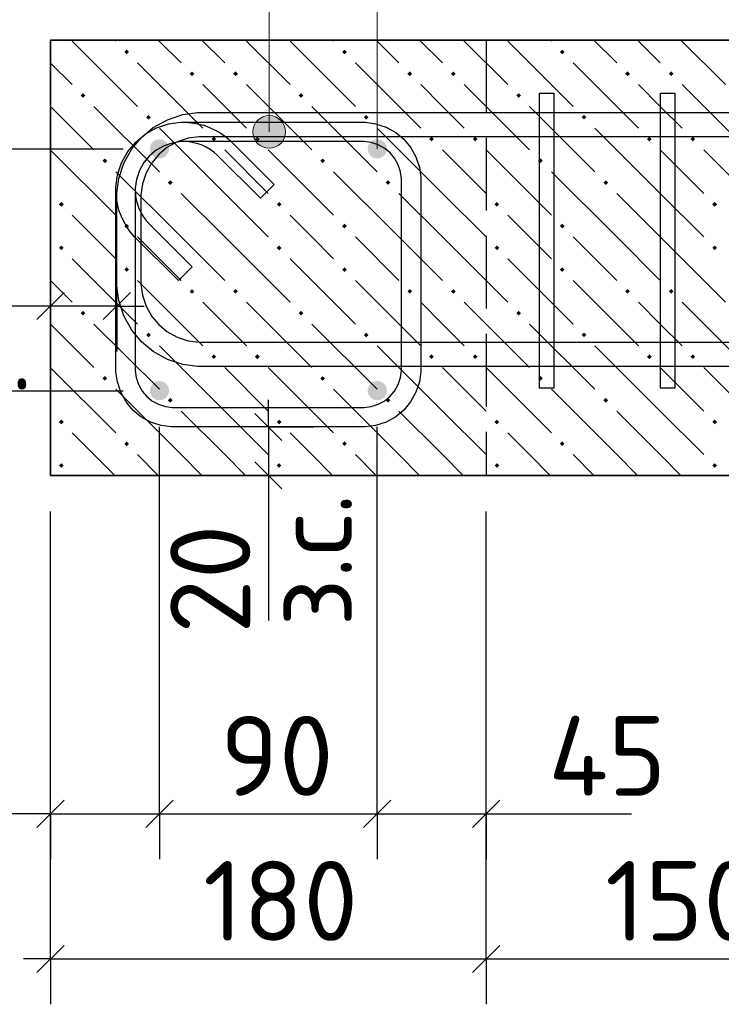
# Model space of a CAD drawing. Header units: millimetres. Extents: x 40580 to 1930067, y -240640 to 81020.
# Tile 682 of 686: x 1914311 to 1916244, y -221466 to -218752. Entities that reach past the tile are written whole.
import ezdxf

# ---------------------------------------------------------------- set-up
doc = ezdxf.new("R2010")
doc.units = ezdxf.units.MM
doc.linetypes.add('______2', pattern=[270, 200, -70])
for name, color, linetype, lineweight in [('Standard', 7, 'Continuous', 25), ('ЖБ Перекрытие верхний уровень', 7, 'Continuous', 35), ('Позиционная метка номер позиции', 7, 'Continuous', 13), ('Примечания', 7, 'Continuous', 13), ('Ребро вкладыша арматура S1', 52, 'Continuous', 25), ('Ребро вкладыша арматура поперечная AW', 52, 'Continuous', 25)]:
    doc.layers.add(name, color=color, linetype=linetype, lineweight=lineweight)
doc.layers.add('Размерная выноска', color=7, linetype='Continuous')
doc.styles.add('ISOCPEUR', font='isocpeur.ttf')

msp = doc.modelspace()

# ---------------------------------------------------------------- hatches: boundary and pattern name
at = {"layer": 'ЖБ Перекрытие верхний уровень', "linetype": 'Continuous', "lineweight": -3, "transparency": 33554687}
for points in [[(1914599.6, -218840.8), (1914606.1, -218834.4), (1914612.6, -218840.8), (1914606.1, -218847.3)], [(1915199.6, -218840.8), (1915206.1, -218834.4), (1915212.6, -218840.8), (1915206.1, -218847.3)], [(1915799.6, -218840.8), (1915806.1, -218834.4), (1915812.6, -218840.8), (1915806.1, -218847.3)], [(1914779.6, -218900.9), (1914786.1, -218894.4), (1914792.6, -218900.9), (1914786.1, -218907.4)], [(1914899.6, -218900.9), (1914906.1, -218894.4), (1914912.6, -218900.9), (1914906.1, -218907.4)], [(1915379.6, -218900.9), (1915386.1, -218894.4), (1915392.6, -218900.9), (1915386.1, -218907.4)], [(1915499.6, -218900.9), (1915506.1, -218894.4), (1915512.6, -218900.9), (1915506.1, -218907.4)], [(1915979.6, -218900.9), (1915986.1, -218894.4), (1915992.6, -218900.9), (1915986.1, -218907.4)], [(1916099.6, -218900.9), (1916106.1, -218894.4), (1916112.6, -218900.9), (1916106.1, -218907.4)], [(1914479.6, -218960.9), (1914486.1, -218954.4), (1914492.6, -218960.9), (1914486.1, -218967.4)], [(1915079.6, -218960.9), (1915086.1, -218954.4), (1915092.6, -218960.9), (1915086.1, -218967.4)], [(1915679.6, -218960.9), (1915686.1, -218954.4), (1915692.6, -218960.9), (1915686.1, -218967.4)], [(1914659.6, -219020.9), (1914666.1, -219014.4), (1914672.6, -219020.9), (1914666.1, -219027.4)], [(1915259.6, -219020.9), (1915266.1, -219014.4), (1915272.6, -219020.9), (1915266.1, -219027.4)], [(1915859.6, -219020.9), (1915866.1, -219014.4), (1915872.6, -219020.9), (1915866.1, -219027.4)], [(1914839.6, -219080.9), (1914846.1, -219074.4), (1914852.6, -219080.9), (1914846.1, -219087.4)], [(1914959.6, -219080.9), (1914966.1, -219074.4), (1914972.6, -219080.9), (1914966.1, -219087.4)], [(1915439.6, -219080.9), (1915446.1, -219074.4), (1915452.6, -219080.9), (1915446.1, -219087.4)], [(1915559.6, -219080.9), (1915566.1, -219074.4), (1915572.6, -219080.9), (1915566.1, -219087.4)], [(1916039.6, -219080.9), (1916046.1, -219074.4), (1916052.6, -219080.9), (1916046.1, -219087.4)], [(1916159.6, -219080.9), (1916166.1, -219074.4), (1916172.6, -219080.9), (1916166.1, -219087.4)], [(1914539.6, -219140.8), (1914546.1, -219134.4), (1914552.6, -219140.8), (1914546.1, -219147.3)], [(1915139.6, -219140.8), (1915146.1, -219134.4), (1915152.6, -219140.8), (1915146.1, -219147.3)], [(1915739.6, -219140.8), (1915746.1, -219134.4), (1915752.6, -219140.8), (1915746.1, -219147.3)], [(1914719.6, -219200.9), (1914726.1, -219194.4), (1914732.6, -219200.9), (1914726.1, -219207.4)], [(1915319.6, -219200.9), (1915326.1, -219194.4), (1915332.6, -219200.9), (1915326.1, -219207.4)], [(1915919.6, -219200.9), (1915926.1, -219194.4), (1915932.6, -219200.9), (1915926.1, -219207.4)], [(1914419.6, -219260.9), (1914426.1, -219254.4), (1914432.6, -219260.9), (1914426.1, -219267.4)], [(1915019.6, -219260.9), (1915026.1, -219254.4), (1915032.6, -219260.9), (1915026.1, -219267.4)], [(1915619.6, -219260.9), (1915626.1, -219254.4), (1915632.6, -219260.9), (1915626.1, -219267.4)], [(1916219.6, -219260.9), (1916226.1, -219254.4), (1916232.6, -219260.9), (1916226.1, -219267.4)], [(1914599.6, -219320.9), (1914606.1, -219314.4), (1914612.6, -219320.9), (1914606.1, -219327.4)], [(1915199.6, -219320.9), (1915206.1, -219314.4), (1915212.6, -219320.9), (1915206.1, -219327.4)], [(1915799.6, -219320.9), (1915806.1, -219314.4), (1915812.6, -219320.9), (1915806.1, -219327.4)], [(1914419.6, -219380.9), (1914426.1, -219374.4), (1914432.6, -219380.9), (1914426.1, -219387.4)], [(1915019.6, -219380.9), (1915026.1, -219374.4), (1915032.6, -219380.9), (1915026.1, -219387.4)], [(1915619.6, -219380.9), (1915626.1, -219374.4), (1915632.6, -219380.9), (1915626.1, -219387.4)], [(1916219.6, -219380.9), (1916226.1, -219374.4), (1916232.6, -219380.9), (1916226.1, -219387.4)], [(1914599.6, -219440.8), (1914606.1, -219434.4), (1914612.6, -219440.8), (1914606.1, -219447.3)], [(1915199.6, -219440.8), (1915206.1, -219434.4), (1915212.6, -219440.8), (1915206.1, -219447.3)], [(1915799.6, -219440.8), (1915806.1, -219434.4), (1915812.6, -219440.8), (1915806.1, -219447.3)], [(1914779.6, -219500.9), (1914786.1, -219494.4), (1914792.6, -219500.9), (1914786.1, -219507.4)], [(1914899.6, -219500.9), (1914906.1, -219494.4), (1914912.6, -219500.9), (1914906.1, -219507.4)], [(1915379.6, -219500.9), (1915386.1, -219494.4), (1915392.6, -219500.9), (1915386.1, -219507.4)], [(1915499.6, -219500.9), (1915506.1, -219494.4), (1915512.6, -219500.9), (1915506.1, -219507.4)], [(1915979.6, -219500.9), (1915986.1, -219494.4), (1915992.6, -219500.9), (1915986.1, -219507.4)], [(1916099.6, -219500.9), (1916106.1, -219494.4), (1916112.6, -219500.9), (1916106.1, -219507.4)], [(1914479.6, -219560.9), (1914486.1, -219554.4), (1914492.6, -219560.9), (1914486.1, -219567.4)], [(1915079.6, -219560.9), (1915086.1, -219554.4), (1915092.6, -219560.9), (1915086.1, -219567.4)], [(1915679.6, -219560.9), (1915686.1, -219554.4), (1915692.6, -219560.9), (1915686.1, -219567.4)], [(1914659.6, -219620.9), (1914666.1, -219614.4), (1914672.6, -219620.9), (1914666.1, -219627.4)], [(1915259.6, -219620.9), (1915266.1, -219614.4), (1915272.6, -219620.9), (1915266.1, -219627.4)], [(1915859.6, -219620.9), (1915866.1, -219614.4), (1915872.6, -219620.9), (1915866.1, -219627.4)], [(1914839.6, -219680.9), (1914846.1, -219674.4), (1914852.6, -219680.9), (1914846.1, -219687.4)], [(1914959.6, -219680.9), (1914966.1, -219674.4), (1914972.6, -219680.9), (1914966.1, -219687.4)], [(1915439.6, -219680.9), (1915446.1, -219674.4), (1915452.6, -219680.9), (1915446.1, -219687.4)], [(1915559.6, -219680.9), (1915566.1, -219674.4), (1915572.6, -219680.9), (1915566.1, -219687.4)], [(1916039.6, -219680.9), (1916046.1, -219674.4), (1916052.6, -219680.9), (1916046.1, -219687.4)], [(1916159.6, -219680.9), (1916166.1, -219674.4), (1916172.6, -219680.9), (1916166.1, -219687.4)], [(1914539.6, -219740.8), (1914546.1, -219734.4), (1914552.6, -219740.8), (1914546.1, -219747.3)], [(1915139.6, -219740.8), (1915146.1, -219734.4), (1915152.6, -219740.8), (1915146.1, -219747.3)], [(1915739.6, -219740.8), (1915746.1, -219734.4), (1915752.6, -219740.8), (1915746.1, -219747.3)], [(1914719.6, -219800.9), (1914726.1, -219794.4), (1914732.6, -219800.9), (1914726.1, -219807.4)], [(1915319.6, -219800.9), (1915326.1, -219794.4), (1915332.6, -219800.9), (1915326.1, -219807.4)], [(1915919.6, -219800.9), (1915926.1, -219794.4), (1915932.6, -219800.9), (1915926.1, -219807.4)], [(1914419.6, -219860.9), (1914426.1, -219854.4), (1914432.6, -219860.9), (1914426.1, -219867.4)], [(1915019.6, -219860.9), (1915026.1, -219854.4), (1915032.6, -219860.9), (1915026.1, -219867.4)], [(1915619.6, -219860.9), (1915626.1, -219854.4), (1915632.6, -219860.9), (1915626.1, -219867.4)], [(1916219.6, -219860.9), (1916226.1, -219854.4), (1916232.6, -219860.9), (1916226.1, -219867.4)], [(1914599.6, -219920.9), (1914606.1, -219914.4), (1914612.6, -219920.9), (1914606.1, -219927.4)], [(1915199.6, -219920.9), (1915206.1, -219914.4), (1915212.6, -219920.9), (1915206.1, -219927.4)], [(1915799.6, -219920.9), (1915806.1, -219914.4), (1915812.6, -219920.9), (1915806.1, -219927.4)], [(1914419.6, -219980.9), (1914426.1, -219974.4), (1914432.6, -219980.9), (1914426.1, -219987.4)], [(1915019.6, -219980.9), (1915026.1, -219974.4), (1915032.6, -219980.9), (1915026.1, -219987.4)], [(1915619.6, -219980.9), (1915626.1, -219974.4), (1915632.6, -219980.9), (1915626.1, -219987.4)], [(1916219.6, -219980.9), (1916226.1, -219974.4), (1916232.6, -219980.9), (1916226.1, -219987.4)]]:
    msp.add_hatch(color=7, dxfattribs=at).paths.add_polyline_path(points, flags=16)
at = {"layer": 'Позиционная метка номер позиции', "linetype": 'Continuous', "lineweight": 13, "transparency": 33554687}
for points in [[(1915021.2, -219022.6), (1914976.2, -219022.6), (1914960, -219038.8)], [(1915021.2, -219022.6), (1914960, -219038.8), (1915037.4, -219038.8)], [(1914976.2, -219022.6), (1915021.2, -219022.6), (1914998.7, -219016.3)], [(1915037.4, -219038.8), (1914960, -219038.8), (1914953.8, -219061.3)], [(1915037.4, -219038.8), (1914953.8, -219061.3), (1915043.7, -219061.3)], [(1915043.7, -219061.3), (1914953.8, -219061.3), (1914960, -219083.8)], [(1915043.7, -219061.3), (1914960, -219083.8), (1915037.4, -219083.8)], [(1915037.4, -219083.8), (1914960, -219083.8), (1914976.2, -219100)], [(1915037.4, -219083.8), (1914976.2, -219100), (1915021.2, -219100)], [(1915021.2, -219100), (1914976.2, -219100), (1914998.7, -219106.3)]]:
    msp.add_hatch(color=7, dxfattribs=at).paths.add_polyline_path(points)
at = {"layer": 'Ребро вкладыша арматура S1', "linetype": 'Continuous', "lineweight": 25, "transparency": 33554687}
for points in [[(1914723.2, -219108), (1914721.2, -219097.8), (1914715.4, -219089.1), (1914706.7, -219083.3), (1914696.5, -219081.3), (1914686.3, -219083.3), (1914677.7, -219089.1), (1914671.9, -219097.8), (1914669.9, -219108), (1914671.9, -219118.2), (1914677.7, -219126.8), (1914686.3, -219132.6), (1914696.5, -219134.6), (1914706.7, -219132.6), (1914715.4, -219126.8), (1914721.2, -219118.2)], [(1915323.2, -219108), (1915321.2, -219097.8), (1915315.4, -219089.1), (1915306.7, -219083.3), (1915296.5, -219081.3), (1915286.3, -219083.3), (1915277.7, -219089.1), (1915271.9, -219097.8), (1915269.9, -219108), (1915271.9, -219118.2), (1915277.7, -219126.8), (1915286.3, -219132.6), (1915296.5, -219134.6), (1915306.7, -219132.6), (1915315.4, -219126.8), (1915321.2, -219118.2)], [(1914723.2, -219774.7), (1914721.2, -219764.5), (1914715.4, -219755.8), (1914706.7, -219750), (1914696.5, -219748), (1914686.3, -219750), (1914677.7, -219755.8), (1914671.9, -219764.5), (1914669.9, -219774.7), (1914671.9, -219784.9), (1914677.7, -219793.5), (1914686.3, -219799.3), (1914696.5, -219801.3), (1914706.7, -219799.3), (1914715.4, -219793.5), (1914721.2, -219784.9)], [(1915323.2, -219774.7), (1915321.2, -219764.5), (1915315.4, -219755.8), (1915306.7, -219750), (1915296.5, -219748), (1915286.3, -219750), (1915277.7, -219755.8), (1915271.9, -219764.5), (1915269.9, -219774.7), (1915271.9, -219784.9), (1915277.7, -219793.5), (1915286.3, -219799.3), (1915296.5, -219801.3), (1915306.7, -219799.3), (1915315.4, -219793.5), (1915321.2, -219784.9)]]:
    msp.add_hatch(color=7, dxfattribs=at).paths.add_polyline_path(points)

# ---------------------------------------------------------------- linework, layer by layer
at = {"layer": 'Standard', "color": 251, "linetype": 'Continuous', "lineweight": -3, "true_color": 0x656565, "transparency": 33554687}
for p, q in [((1913863.2, -219108), (1914596.5, -219108)), ((1914396.5, -219541.3), (1914396.5, -219416.3)), ((1914578.9, -219541.3), (1914578.9, -219416.3)), ((1914396.5, -219541.3), (1914396.5, -219666.3)), ((1914396.5, -219541.3), (1914396.5, -219841.3)), ((1914578.9, -219541.3), (1914578.9, -219666.3)), ((1914578.9, -219541.3), (1914578.9, -219541.3)), ((1913863.2, -219774.7), (1914596.5, -219774.7)), ((1914996.5, -219874.7), (1914871.5, -219874.7)), ((1914996.5, -219874.7), (1915121.5, -219874.7)), ((1914996.5, -219874.7), (1914996.5, -219874.7)), ((1914996.5, -220008), (1914871.5, -220008)), ((1914996.5, -220008), (1915121.5, -220008)), ((1914996.5, -220008), (1915296.5, -220008)), ((1914396.5, -221341.3), (1914396.5, -220108)), ((1914396.5, -220941.3), (1914396.5, -220816.3)), ((1914696.5, -220941.3), (1914696.5, -220816.3)), ((1915296.5, -220941.3), (1915296.5, -220816.3)), ((1915596.5, -220941.3), (1915596.5, -220816.3)), ((1914396.5, -220941.3), (1914396.5, -221066.3)), ((1914696.5, -220941.3), (1914696.5, -221066.3)), ((1915296.5, -220941.3), (1915296.5, -221066.3)), ((1915596.5, -220941.3), (1915596.5, -221066.3)), ((1914396.5, -221341.3), (1914396.5, -221216.3)), ((1915596.5, -221341.3), (1915596.5, -221216.3)), ((1914396.5, -221341.3), (1914396.5, -221466.3)), ((1915596.5, -221341.3), (1915596.5, -221466.3))]:
    msp.add_line(p, q, dxfattribs=at)
at = {"layer": 'Standard', "color": 7, "linetype": 'Continuous', "lineweight": 25, "transparency": 33554687}
for p, q in [((1914434, -219503.8), (1914359, -219578.8)), ((1914616.4, -219503.8), (1914541.4, -219578.8)), ((1914959, -219837.2), (1915034, -219912.2)), ((1914959, -219970.5), (1915034, -220045.5)), ((1914359, -220978.8), (1914434, -220903.8)), ((1914659, -220978.8), (1914734, -220903.8)), ((1915259, -220978.8), (1915334, -220903.8)), ((1915559, -220978.8), (1915634, -220903.8)), ((1914359, -221378.8), (1914434, -221303.8)), ((1915559, -221378.8), (1915634, -221303.8))]:
    msp.add_line(p, q, dxfattribs=at)
at = {"layer": 'Standard', "color": 7, "linetype": 'Continuous', "lineweight": -3, "transparency": 33554687}
for p, q in [((1914396.5, -219541.3), (1914321.5, -219541.3)), ((1914578.9, -219541.3), (1914396.5, -219541.3)), ((1914578.9, -219541.3), (1914653.9, -219541.3)), ((1914996.5, -219874.7), (1914996.5, -219799.7)), ((1914996.5, -219874.7), (1914996.5, -220008)), ((1914996.5, -220008), (1914996.5, -220083)), ((1914396.5, -220941.3), (1914321.5, -220941.3)), ((1914396.5, -220941.3), (1914696.5, -220941.3)), ((1914696.5, -220941.3), (1915296.5, -220941.3)), ((1915296.5, -220941.3), (1915596.5, -220941.3)), ((1915596.5, -220941.3), (1915671.5, -220941.3)), ((1914396.5, -221341.3), (1914321.5, -221341.3)), ((1914396.5, -221341.3), (1915596.5, -221341.3)), ((1915596.5, -221341.3), (1916596.5, -221341.3))]:
    msp.add_line(p, q, dxfattribs=at)
at = {"layer": 'Standard', "color": 251, "linetype": 'Continuous', "lineweight": -3, "true_color": 0x656565, "transparency": 33554687}
for points in [[(1914696.5, -220941.3), (1914696.5, -220924.3), (1914696.5, -220924.3), (1914696.5, -220924.3), (1914696.5, -220924.3), (1914696.5, -220011.9), (1914696.5, -220011.9), (1914696.5, -219874.7)], [(1915296.5, -220941.3), (1915296.5, -220924.3), (1915296.5, -220924.3), (1915296.5, -219874.7)], [(1914396.5, -220941.3), (1914396.5, -220924.3), (1914396.5, -220924.3), (1914396.5, -220924.3), (1914396.5, -220924.3), (1914396.5, -220374.9), (1914396.5, -220374.9), (1914396.5, -220108)], [(1915596.5, -221341.3), (1915596.5, -221324.3), (1915596.5, -221324.3), (1915596.5, -221324.3), (1915596.5, -221324.3), (1915596.5, -220291.6), (1915596.5, -220291.6), (1915596.5, -220108)], [(1915596.5, -220941.3), (1915596.5, -220924.3), (1915596.5, -220924.3), (1915596.5, -220108)]]:
    msp.add_lwpolyline(points, dxfattribs=at)
at = {"layer": 'ЖБ Перекрытие верхний уровень', "transparency": 33554687}
for p, q in [((1914396.5, -218808), (1914396.5, -220008)), ((1923129.9, -218808), (1914396.5, -218808)), ((1914396.5, -220008), (1916596.5, -220008))]:
    msp.add_line(p, q, dxfattribs=at)
at = {"layer": 'ЖБ Перекрытие верхний уровень', "color": 9, "linetype": 'Continuous', "lineweight": -3, "true_color": 0xc7c7c7, "transparency": 33554687}
for p, q in [((1914456.1, -218810.9), (1914636.1, -218990.9)), ((1914576.1, -218810.9), (1914573.2, -218808)), ((1914693.2, -218808), (1914756.1, -218870.9)), ((1914813.2, -218808), (1914876.1, -218870.9)), ((1914933.2, -218808), (1915056.1, -218930.9)), ((1915056.1, -218810.9), (1915236.1, -218990.9)), ((1915176.1, -218810.9), (1915173.2, -218808)), ((1915293.2, -218808), (1915356.1, -218870.9)), ((1915413.2, -218808), (1915476.1, -218870.9)), ((1915533.2, -218808), (1915656.1, -218930.9)), ((1915656.1, -218810.9), (1915836.1, -218990.9)), ((1915776.1, -218810.9), (1915773.2, -218808)), ((1915893.2, -218808), (1915956.1, -218870.9)), ((1916013.2, -218808), (1916076.1, -218870.9)), ((1916133.2, -218808), (1916256.1, -218930.9)), ((1914396.5, -218871.3), (1914456.1, -218930.9)), ((1914636.1, -218870.9), (1914816.1, -219050.9)), ((1915236.1, -218870.9), (1915416.1, -219050.9)), ((1915836.1, -218870.9), (1916016.1, -219050.9)), ((1914876.1, -218990.9), (1914816.1, -218930.9)), ((1914936.1, -218930.9), (1915116.1, -219110.9)), ((1915476.1, -218990.9), (1915416.1, -218930.9)), ((1915536.1, -218930.9), (1915716.1, -219110.9)), ((1916076.1, -218990.9), (1916016.1, -218930.9)), ((1916136.1, -218930.9), (1916316.1, -219110.9)), ((1914396.5, -218991.3), (1914516.1, -219110.9)), ((1914516.1, -218990.9), (1914696.1, -219170.9)), ((1914936.1, -219050.9), (1914876.1, -218990.9)), ((1915116.1, -218990.9), (1915296.1, -219170.9)), ((1915536.1, -219050.9), (1915476.1, -218990.9)), ((1915716.1, -218990.9), (1915896.1, -219170.9)), ((1916136.1, -219050.9), (1916076.1, -218990.9)), ((1914876.1, -219230.9), (1914696.1, -219050.9)), ((1915476.1, -219230.9), (1915296.1, -219050.9)), ((1916076.1, -219230.9), (1915896.1, -219050.9)), ((1914396.5, -219111.3), (1914576.1, -219290.9)), ((1914876.1, -219110.9), (1914996.1, -219230.9)), ((1914996.1, -219110.9), (1915176.1, -219290.9)), ((1915476.1, -219110.9), (1915596.1, -219230.9)), ((1915596.1, -219110.9), (1915776.1, -219290.9)), ((1916076.1, -219110.9), (1916196.1, -219230.9)), ((1916196.1, -219110.9), (1916376.1, -219290.9)), ((1914756.1, -219350.9), (1914576.1, -219170.9)), ((1915356.1, -219350.9), (1915176.1, -219170.9)), ((1915956.1, -219350.9), (1915776.1, -219170.9)), ((1914756.1, -219230.9), (1914876.1, -219350.9)), ((1914876.1, -219230.9), (1914996.1, -219350.9)), ((1915356.1, -219230.9), (1915476.1, -219350.9)), ((1915476.1, -219230.9), (1915596.1, -219350.9)), ((1915956.1, -219230.9), (1916076.1, -219350.9)), ((1916076.1, -219230.9), (1916196.1, -219350.9)), ((1914516.1, -219350.9), (1914456.1, -219290.9)), ((1915116.1, -219350.9), (1915056.1, -219290.9)), ((1915716.1, -219350.9), (1915656.1, -219290.9)), ((1914576.1, -219410.9), (1914516.1, -219350.9)), ((1914636.1, -219350.9), (1914756.1, -219470.9)), ((1914756.1, -219350.9), (1914876.1, -219470.9)), ((1914876.1, -219350.9), (1915056.1, -219530.9)), ((1915176.1, -219410.9), (1915116.1, -219350.9)), ((1915236.1, -219350.9), (1915356.1, -219470.9)), ((1915356.1, -219350.9), (1915476.1, -219470.9)), ((1915476.1, -219350.9), (1915656.1, -219530.9)), ((1915776.1, -219410.9), (1915716.1, -219350.9)), ((1915836.1, -219350.9), (1915956.1, -219470.9)), ((1915956.1, -219350.9), (1916076.1, -219470.9)), ((1916076.1, -219350.9), (1916256.1, -219530.9)), ((1914456.1, -219410.9), (1914636.1, -219590.9)), ((1915056.1, -219410.9), (1915236.1, -219590.9)), ((1915656.1, -219410.9), (1915836.1, -219590.9)), ((1914396.5, -219471.3), (1914456.1, -219530.9)), ((1914636.1, -219470.9), (1914816.1, -219650.9)), ((1915236.1, -219470.9), (1915416.1, -219650.9)), ((1915836.1, -219470.9), (1916016.1, -219650.9)), ((1914876.1, -219590.9), (1914816.1, -219530.9)), ((1914936.1, -219530.9), (1915116.1, -219710.9)), ((1915476.1, -219590.9), (1915416.1, -219530.9)), ((1915536.1, -219530.9), (1915716.1, -219710.9)), ((1916076.1, -219590.9), (1916016.1, -219530.9)), ((1916136.1, -219530.9), (1916316.1, -219710.9)), ((1914396.5, -219591.3), (1914516.1, -219710.9)), ((1914516.1, -219590.9), (1914696.1, -219770.9)), ((1914936.1, -219650.9), (1914876.1, -219590.9)), ((1915116.1, -219590.9), (1915296.1, -219770.9)), ((1915536.1, -219650.9), (1915476.1, -219590.9)), ((1915716.1, -219590.9), (1915896.1, -219770.9)), ((1916136.1, -219650.9), (1916076.1, -219590.9)), ((1914876.1, -219830.9), (1914696.1, -219650.9)), ((1915476.1, -219830.9), (1915296.1, -219650.9)), ((1916076.1, -219830.9), (1915896.1, -219650.9)), ((1914396.5, -219711.3), (1914576.1, -219890.9)), ((1914876.1, -219710.9), (1914996.1, -219830.9)), ((1914996.1, -219710.9), (1915176.1, -219890.9)), ((1915476.1, -219710.9), (1915596.1, -219830.9)), ((1915596.1, -219710.9), (1915776.1, -219890.9)), ((1916076.1, -219710.9), (1916196.1, -219830.9)), ((1916196.1, -219710.9), (1916376.1, -219890.9)), ((1914756.1, -219950.9), (1914576.1, -219770.9)), ((1915356.1, -219950.9), (1915176.1, -219770.9)), ((1915956.1, -219950.9), (1915776.1, -219770.9)), ((1914756.1, -219830.9), (1914876.1, -219950.9)), ((1914876.1, -219830.9), (1914996.1, -219950.9)), ((1915356.1, -219830.9), (1915476.1, -219950.9)), ((1915476.1, -219830.9), (1915596.1, -219950.9)), ((1915956.1, -219830.9), (1916076.1, -219950.9)), ((1916076.1, -219830.9), (1916196.1, -219950.9)), ((1914516.1, -219950.9), (1914456.1, -219890.9)), ((1915116.1, -219950.9), (1915056.1, -219890.9)), ((1915716.1, -219950.9), (1915656.1, -219890.9)), ((1914573.2, -220008), (1914516.1, -219950.9)), ((1914636.1, -219950.9), (1914693.2, -220008)), ((1914756.1, -219950.9), (1914813.2, -220008)), ((1914876.1, -219950.9), (1914933.2, -220008)), ((1915173.2, -220008), (1915116.1, -219950.9)), ((1915236.1, -219950.9), (1915293.2, -220008)), ((1915356.1, -219950.9), (1915413.2, -220008)), ((1915476.1, -219950.9), (1915533.2, -220008)), ((1915773.2, -220008), (1915716.1, -219950.9)), ((1915836.1, -219950.9), (1915893.2, -220008)), ((1915956.1, -219950.9), (1916013.2, -220008)), ((1916076.1, -219950.9), (1916133.2, -220008))]:
    msp.add_line(p, q, dxfattribs=at)
at = {"layer": 'Позиционная метка номер позиции', "color": 7, "linetype": 'Continuous', "lineweight": 13, "transparency": 33554687}
for p, q in [((1914998.7, -219016.3), (1914998.7, -219016.3)), ((1914953.8, -219061.3), (1914953.8, -219061.3)), ((1915043.7, -219061.3), (1915043.7, -219061.3)), ((1914998.7, -219106.3), (1914998.7, -219106.3))]:
    msp.add_line(p, q, dxfattribs=at)
for points in [[(1912736.5, -217891.3), (1914998.7, -217891.3), (1914998.7, -219061.3)], [(1916953.2, -217891.3), (1915296.5, -217891.3), (1915296.5, -219108)]]:
    msp.add_lwpolyline(points, dxfattribs=at)
msp.add_circle((1914998.7, -219061.3), 45, dxfattribs=at)
at = {"layer": 'Примечания', "color": 253, "linetype": '______2', "lineweight": -3, "true_color": 0xababab, "transparency": 33554687}
msp.add_line((1915596.5, -218808), (1915596.5, -220008), dxfattribs=at)
at = {"layer": 'Размерная выноска', "color": 7, "linetype": 'Continuous', "lineweight": -3, "transparency": 33554687}
for p, q in [((1914396.5, -219541.3), (1913996.5, -219541.3)), ((1914996.5, -220008), (1914996.5, -220408)), ((1914396.5, -220941.3), (1913996.5, -220941.3)), ((1915596.5, -220941.3), (1915996.5, -220941.3))]:
    msp.add_line(p, q, dxfattribs=at)
at = {"layer": 'Ребро вкладыша арматура S1', "color": 7, "linetype": 'Continuous', "lineweight": 25, "transparency": 33554687}
for points in [[(1919429.9, -219708), (1914801.2, -219708), (1914760.5, -219702.3), (1914718.2, -219688.4), (1914679.2, -219666.5), (1914647.1, -219639.7), (1914620.3, -219607.7), (1914598.5, -219568.7), (1914584.5, -219526.3), (1914578.9, -219485.7), (1914578.9, -219230.3), (1914584.5, -219189.6), (1914598.5, -219147.3), (1914620.3, -219108.3), (1914647.1, -219076.2), (1914679.2, -219049.4), (1914718.2, -219027.6), (1914760.5, -219013.6), (1914801.2, -219008), (1919445.5, -219008)], [(1919429.9, -219708), (1914801.2, -219708), (1914760.5, -219702.3), (1914718.2, -219688.4), (1914679.2, -219666.5), (1914647.1, -219639.7), (1914620.3, -219607.7), (1914598.5, -219568.7), (1914584.5, -219526.3), (1914578.9, -219485.7), (1914578.9, -219230.3), (1914584.5, -219189.6), (1914598.5, -219147.3), (1914620.3, -219108.3), (1914647.1, -219076.2), (1914679.2, -219049.4), (1914718.2, -219027.6), (1914760.5, -219013.6), (1914801.2, -219008), (1919445.5, -219008)], [(1919429.9, -219708), (1914801.2, -219708), (1914760.5, -219702.3), (1914718.2, -219688.4), (1914679.2, -219666.5), (1914647.1, -219639.7), (1914620.3, -219607.7), (1914598.5, -219568.7), (1914584.5, -219526.3), (1914578.9, -219485.7), (1914578.9, -219230.3), (1914584.5, -219189.6), (1914598.5, -219147.3), (1914620.3, -219108.3), (1914647.1, -219076.2), (1914679.2, -219049.4), (1914718.2, -219027.6), (1914760.5, -219013.6), (1914801.2, -219008), (1919445.5, -219008)], [(1919445.5, -219074.7), (1914805.8, -219074.7), (1914775.7, -219078.8), (1914745.2, -219088.9), (1914717.2, -219104.6), (1914694.4, -219123.6), (1914675.4, -219146.3), (1914659.8, -219174.3), (1914649.7, -219204.8), (1914645.5, -219234.9), (1914645.5, -219481.1), (1914649.7, -219511.2), (1914659.8, -219541.7), (1914675.4, -219569.7), (1914694.4, -219592.4), (1914717.2, -219611.4), (1914745.2, -219627.1), (1914775.7, -219637.1), (1914805.8, -219641.3), (1919429.9, -219641.3)], [(1919445.5, -219074.7), (1914805.8, -219074.7), (1914775.7, -219078.8), (1914745.2, -219088.9), (1914717.2, -219104.6), (1914694.4, -219123.6), (1914675.4, -219146.3), (1914659.8, -219174.3), (1914649.7, -219204.8), (1914645.5, -219234.9), (1914645.5, -219481.1), (1914649.7, -219511.2), (1914659.8, -219541.7), (1914675.4, -219569.7), (1914694.4, -219592.4), (1914717.2, -219611.4), (1914745.2, -219627.1), (1914775.7, -219637.1), (1914805.8, -219641.3), (1919429.9, -219641.3)], [(1919445.5, -219074.7), (1914805.8, -219074.7), (1914775.7, -219078.8), (1914745.2, -219088.9), (1914717.2, -219104.6), (1914694.4, -219123.6), (1914675.4, -219146.3), (1914659.8, -219174.3), (1914649.7, -219204.8), (1914645.5, -219234.9), (1914645.5, -219481.1), (1914649.7, -219511.2), (1914659.8, -219541.7), (1914675.4, -219569.7), (1914694.4, -219592.4), (1914717.2, -219611.4), (1914745.2, -219627.1), (1914775.7, -219637.1), (1914805.8, -219641.3), (1919429.9, -219641.3)]]:
    msp.add_lwpolyline(points, dxfattribs=at)
at = {"layer": 'Ребро вкладыша арматура поперечная AW', "color": 19, "linetype": 'Continuous', "lineweight": -3, "true_color": 0x5a2814, "transparency": 33554687}
for points in [[(1915743.2, -219768), (1915743.2, -218954.6), (1915783.2, -218954.6), (1915783.2, -219768), (1915743.2, -219768)], [(1916076.5, -219768), (1916076.5, -218954.6), (1916116.5, -218954.6), (1916116.5, -219768), (1916076.5, -219768)]]:
    msp.add_lwpolyline(points, dxfattribs=at)
at = {"layer": 'Ребро вкладыша арматура поперечная AW', "color": 7, "linetype": 'Continuous', "lineweight": -3, "transparency": 33554687}
msp.add_lwpolyline([(1914748.5, -219470.6), (1914628.1, -219350.2), (1914617, -219337.5), (1914606.8, -219323.3), (1914598, -219308.3), (1914590.7, -219292.8), (1914584.9, -219276.6), (1914580.5, -219259.7), (1914577.7, -219242.6), (1914576.5, -219225.7), (1914576.5, -219212.5), (1914581.1, -219180), (1914592.2, -219146.1), (1914609.7, -219114.9), (1914631.1, -219089.3), (1914656.8, -219067.8), (1914688, -219050.3), (1914721.8, -219039.2), (1914754.4, -219034.6), (1915264.2, -219034.6), (1915292, -219038.5), (1915321, -219048.1), (1915347.7, -219063), (1915369.7, -219081.4), (1915388.1, -219103.5), (1915403.1, -219130.2), (1915412.7, -219159.2), (1915416.5, -219187), (1915416.5, -219722.3), (1915412.7, -219750.1), (1915403.1, -219779.1), (1915388.1, -219805.8), (1915369.7, -219827.9), (1915347.7, -219846.3), (1915321, -219861.2), (1915292, -219870.8), (1915264.2, -219874.7), (1914728.9, -219874.7), (1914701.1, -219870.8), (1914672, -219861.2), (1914645.3, -219846.3), (1914623.3, -219827.9), (1914604.9, -219805.8), (1914590, -219779.1), (1914580.4, -219750.1), (1914576.5, -219722.3), (1914576.5, -219212.5), (1914581.1, -219180), (1914592.2, -219146.1), (1914609.7, -219114.9), (1914631.1, -219089.3), (1914656.8, -219067.8), (1914688, -219050.3), (1914721.8, -219039.2), (1914754.4, -219034.6), (1914767.6, -219034.6), (1914784.4, -219035.8), (1914801.6, -219038.6), (1914818.5, -219043), (1914834.6, -219048.8), (1914850.2, -219056.1), (1914865.2, -219065), (1914879.3, -219075.2), (1914892.1, -219086.2), (1915012.5, -219206.6), (1914974.7, -219244.3), (1914855.7, -219125.2), (1914846.2, -219117), (1914836, -219109.7), (1914825.3, -219103.4), (1914814.2, -219098.2), (1914802.7, -219094), (1914790.6, -219090.9), (1914778.3, -219088.9), (1914765.8, -219088), (1914758.1, -219088), (1914734, -219091.3), (1914709.6, -219099.4), (1914687.2, -219111.9), (1914669, -219127.1), (1914653.8, -219145.3), (1914641.3, -219167.7), (1914633.2, -219192.1), (1914629.9, -219216.2), (1914629.9, -219718.6), (1914632.6, -219738), (1914639, -219757.6), (1914649, -219775.5), (1914661.2, -219790), (1914675.7, -219802.2), (1914693.6, -219812.2), (1914713.2, -219818.6), (1914732.6, -219821.3), (1915260.5, -219821.3), (1915279.9, -219818.6), (1915299.4, -219812.2), (1915317.3, -219802.2), (1915331.9, -219790), (1915344, -219775.5), (1915354.1, -219757.6), (1915360.5, -219738), (1915363.2, -219718.6), (1915363.2, -219190.7), (1915360.5, -219171.3), (1915354.1, -219151.8), (1915344, -219133.8), (1915331.9, -219119.3), (1915317.3, -219107.2), (1915299.4, -219097.1), (1915279.9, -219090.7), (1915260.5, -219088), (1914758.1, -219088), (1914734, -219091.3), (1914709.6, -219099.4), (1914687.2, -219111.9), (1914669, -219127.1), (1914653.8, -219145.3), (1914641.3, -219167.7), (1914633.2, -219192.1), (1914629.9, -219216.2), (1914629.9, -219223.9), (1914630.7, -219236.4), (1914632.7, -219248.8), (1914635.9, -219260.8), (1914640, -219272.3), (1914645.2, -219283.4), (1914651.6, -219294.2), (1914658.9, -219304.3), (1914667.1, -219313.8), (1914786.2, -219432.9), (1914748.5, -219470.6)], dxfattribs=at)
msp.add_lwpolyline([(1914748.5, -219470.6), (1914628.1, -219350.2), (1914617, -219337.5), (1914606.8, -219323.3), (1914598, -219308.3), (1914590.7, -219292.8), (1914584.9, -219276.6), (1914580.5, -219259.7), (1914577.7, -219242.6), (1914576.5, -219225.7), (1914576.5, -219212.5), (1914581.1, -219180), (1914592.2, -219146.1), (1914609.7, -219114.9), (1914631.1, -219089.3), (1914656.8, -219067.8), (1914688, -219050.3), (1914721.8, -219039.2), (1914754.4, -219034.6), (1915264.2, -219034.6), (1915292, -219038.5), (1915321, -219048.1), (1915347.7, -219063), (1915369.7, -219081.4), (1915388.1, -219103.5), (1915403.1, -219130.2), (1915412.7, -219159.2), (1915416.5, -219187), (1915416.5, -219722.3), (1915412.7, -219750.1), (1915403.1, -219779.1), (1915388.1, -219805.8), (1915369.7, -219827.9), (1915347.7, -219846.3), (1915321, -219861.2), (1915292, -219870.8), (1915264.2, -219874.7), (1914728.9, -219874.7), (1914701.1, -219870.8), (1914672, -219861.2), (1914645.3, -219846.3), (1914623.3, -219827.9), (1914604.9, -219805.8), (1914590, -219779.1), (1914580.4, -219750.1), (1914576.5, -219722.3), (1914576.5, -219212.5), (1914581.1, -219180), (1914592.2, -219146.1), (1914609.7, -219114.9), (1914631.1, -219089.3), (1914656.8, -219067.8), (1914688, -219050.3), (1914721.8, -219039.2), (1914754.4, -219034.6), (1914767.6, -219034.6), (1914784.4, -219035.8), (1914801.6, -219038.6), (1914818.5, -219043), (1914834.6, -219048.8), (1914850.2, -219056.1), (1914865.2, -219065), (1914879.3, -219075.2), (1914892.1, -219086.2), (1915012.5, -219206.6), (1914974.7, -219244.3), (1914855.7, -219125.2), (1914846.2, -219117), (1914836, -219109.7), (1914825.3, -219103.4), (1914814.2, -219098.2), (1914802.7, -219094), (1914790.6, -219090.9), (1914778.3, -219088.9), (1914765.8, -219088), (1914758.1, -219088), (1914734, -219091.3), (1914709.6, -219099.4), (1914687.2, -219111.9), (1914669, -219127.1), (1914653.8, -219145.3), (1914641.3, -219167.7), (1914633.2, -219192.1), (1914629.9, -219216.2), (1914629.9, -219718.6), (1914632.6, -219738), (1914639, -219757.6), (1914649, -219775.5), (1914661.2, -219790), (1914675.7, -219802.2), (1914693.6, -219812.2), (1914713.2, -219818.6), (1914732.6, -219821.3), (1915260.5, -219821.3), (1915279.9, -219818.6), (1915299.4, -219812.2), (1915317.3, -219802.2), (1915331.9, -219790), (1915344, -219775.5), (1915354.1, -219757.6), (1915360.5, -219738), (1915363.2, -219718.6), (1915363.2, -219190.7), (1915360.5, -219171.3), (1915354.1, -219151.8), (1915344, -219133.8), (1915331.9, -219119.3), (1915317.3, -219107.2), (1915299.4, -219097.1), (1915279.9, -219090.7), (1915260.5, -219088), (1914758.1, -219088), (1914734, -219091.3), (1914709.6, -219099.4), (1914687.2, -219111.9), (1914669, -219127.1), (1914653.8, -219145.3), (1914641.3, -219167.7), (1914633.2, -219192.1), (1914629.9, -219216.2), (1914629.9, -219223.9), (1914630.7, -219236.4), (1914632.7, -219248.8), (1914635.9, -219260.8), (1914640, -219272.3), (1914645.2, -219283.4), (1914651.6, -219294.2), (1914658.9, -219304.3), (1914667.1, -219313.8), (1914786.2, -219432.9), (1914748.5, -219470.6)], dxfattribs=at)
msp.add_lwpolyline([(1914748.5, -219470.6), (1914628.1, -219350.2), (1914617, -219337.5), (1914606.8, -219323.3), (1914598, -219308.3), (1914590.7, -219292.8), (1914584.9, -219276.6), (1914580.5, -219259.7), (1914577.7, -219242.6), (1914576.5, -219225.7), (1914576.5, -219212.5), (1914581.1, -219180), (1914592.2, -219146.1), (1914609.7, -219114.9), (1914631.1, -219089.3), (1914656.8, -219067.8), (1914688, -219050.3), (1914721.8, -219039.2), (1914754.4, -219034.6), (1915264.2, -219034.6), (1915292, -219038.5), (1915321, -219048.1), (1915347.7, -219063), (1915369.7, -219081.4), (1915388.1, -219103.5), (1915403.1, -219130.2), (1915412.7, -219159.2), (1915416.5, -219187), (1915416.5, -219722.3), (1915412.7, -219750.1), (1915403.1, -219779.1), (1915388.1, -219805.8), (1915369.7, -219827.9), (1915347.7, -219846.3), (1915321, -219861.2), (1915292, -219870.8), (1915264.2, -219874.7), (1914728.9, -219874.7), (1914701.1, -219870.8), (1914672, -219861.2), (1914645.3, -219846.3), (1914623.3, -219827.9), (1914604.9, -219805.8), (1914590, -219779.1), (1914580.4, -219750.1), (1914576.5, -219722.3), (1914576.5, -219212.5), (1914581.1, -219180), (1914592.2, -219146.1), (1914609.7, -219114.9), (1914631.1, -219089.3), (1914656.8, -219067.8), (1914688, -219050.3), (1914721.8, -219039.2), (1914754.4, -219034.6), (1914767.6, -219034.6), (1914784.4, -219035.8), (1914801.6, -219038.6), (1914818.5, -219043), (1914834.6, -219048.8), (1914850.2, -219056.1), (1914865.2, -219065), (1914879.3, -219075.2), (1914892.1, -219086.2), (1915012.5, -219206.6), (1914974.7, -219244.3), (1914855.7, -219125.2), (1914846.2, -219117), (1914836, -219109.7), (1914825.3, -219103.4), (1914814.2, -219098.2), (1914802.7, -219094), (1914790.6, -219090.9), (1914778.3, -219088.9), (1914765.8, -219088), (1914758.1, -219088), (1914734, -219091.3), (1914709.6, -219099.4), (1914687.2, -219111.9), (1914669, -219127.1), (1914653.8, -219145.3), (1914641.3, -219167.7), (1914633.2, -219192.1), (1914629.9, -219216.2), (1914629.9, -219718.6), (1914632.6, -219738), (1914639, -219757.6), (1914649, -219775.5), (1914661.2, -219790), (1914675.7, -219802.2), (1914693.6, -219812.2), (1914713.2, -219818.6), (1914732.6, -219821.3), (1915260.5, -219821.3), (1915279.9, -219818.6), (1915299.4, -219812.2), (1915317.3, -219802.2), (1915331.9, -219790), (1915344, -219775.5), (1915354.1, -219757.6), (1915360.5, -219738), (1915363.2, -219718.6), (1915363.2, -219190.7), (1915360.5, -219171.3), (1915354.1, -219151.8), (1915344, -219133.8), (1915331.9, -219119.3), (1915317.3, -219107.2), (1915299.4, -219097.1), (1915279.9, -219090.7), (1915260.5, -219088), (1914758.1, -219088), (1914734, -219091.3), (1914709.6, -219099.4), (1914687.2, -219111.9), (1914669, -219127.1), (1914653.8, -219145.3), (1914641.3, -219167.7), (1914633.2, -219192.1), (1914629.9, -219216.2), (1914629.9, -219223.9), (1914630.7, -219236.4), (1914632.7, -219248.8), (1914635.9, -219260.8), (1914640, -219272.3), (1914645.2, -219283.4), (1914651.6, -219294.2), (1914658.9, -219304.3), (1914667.1, -219313.8), (1914786.2, -219432.9), (1914748.5, -219470.6)], dxfattribs=at)

# ---------------------------------------------------------------- texts
at = {"layer": 'Standard', "color": 7, "linetype": 'Continuous', "lineweight": 25, "transparency": 33554687, "char_height": 220, "attachment_point": 7, "style": 'ISOCPEUR'}
for s, insert, width in [('з.с.', (1913979.7, -219771.5), 446.066), ('90', (1914863.6, -220891.3), 391.305), ('45', (1915767.4, -220891.3), 375.735), ('180', (1914816.7, -221291.3), 485.085), ('150', (1915924.5, -221291.3), 469.509)]:
    msp.add_mtext(s, dxfattribs=dict(at, insert=insert, width=width))
at = {"layer": 'Standard', "color": 7, "linetype": 'Continuous', "lineweight": 25, "transparency": 33554687, "char_height": 220, "attachment_point": 7, "rotation": 90, "style": 'ISOCPEUR'}
for s, insert, width in [('з.с.', (1915226.7, -220424.8), 446.072), ('20', (1914946.5, -220444.7), 391.311)]:
    msp.add_mtext(s, dxfattribs=dict(at, insert=insert, width=width))

doc.saveas('drawing.dxf')
